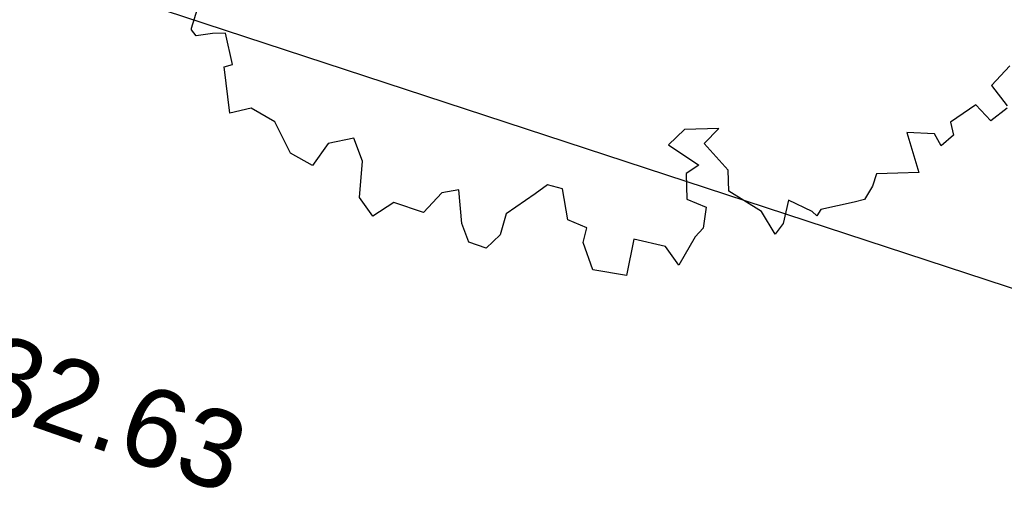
# Model space of a CAD drawing. Header units: metres. Extents: x -5203299 to 2078834, y 245743 to 5817682.
# Tile 778 of 1056: x 366527.39 to 366531.94, y 5814022.63 to 5814024.9. Entities that reach past the tile are written whole.
import ezdxf

# ---------------------------------------------------------------- set-up
doc = ezdxf.new("R2010")
doc.units = ezdxf.units.M
doc.header["$LTSCALE"] = 0.5
doc.layers.add('30 -34 Innenwände- 4 Türen_Fenster', color=7, linetype='Continuous', lineweight=15, true_color=0x9955ff)
doc.layers.add('99.04_Ausf Ketziner Str-S-Markierung-Hilfslinien', color=6, linetype='Continuous', lineweight=25, true_color=0xff00ff)
for name, color, linetype, lineweight in [('99.02_Vermesserplan-Höhe SWP', 7, 'Continuous', 18), ('CS_XREF_Straßenpl-Bäume', 7, 'Continuous', 25), ('Keine', 7, 'Continuous', 9)]:
    doc.layers.add(name, color=color, linetype=linetype, lineweight=lineweight)
doc.styles.add('Arial', font='arial.ttf')

# ---------------------------------------------------------------- blocks, each defined once
blk = doc.blocks.new('Gruppe-25')
at = {"layer": 'CS_XREF_Straßenpl-Bäume'}
for p, q in [((366528.1823, 5814024.8641), (366528.2154, 5814024.9728)), ((366528.1825, 5814024.8557), (366528.1823, 5814024.8641)), ((366528.2033, 5814024.8281), (366528.1825, 5814024.8557)), ((366528.2793, 5814024.8391), (366528.2033, 5814024.8281)), ((366528.3387, 5814024.8411), (366528.2793, 5814024.8391)), ((366528.372, 5814024.6952), (366528.3387, 5814024.8411)), ((366528.3327, 5814024.6853), (366528.372, 5814024.6952)), ((366528.3597, 5814024.4712), (366528.3327, 5814024.6853)), ((366531.9666, 5814024.6897), (366531.882, 5814024.5992)), ((366531.882, 5814024.5992), (366531.9531, 5814024.5054)), ((366531.8086, 5814024.509), (366531.6924, 5814024.4286)), ((366531.879, 5814024.435), (366531.8086, 5814024.509)), ((366528.458, 5814024.4944), (366528.3597, 5814024.4712)), ((366528.5677, 5814024.4302), (366528.458, 5814024.4944)), ((366531.9534, 5814024.4941), (366531.879, 5814024.435)), ((366528.6406, 5814024.2856), (366528.5677, 5814024.4302)), ((366531.6924, 5814024.4286), (366531.7058, 5814024.3697)), ((366530.4624, 5814024.3954), (366530.3884, 5814024.325)), ((366530.6207, 5814024.4008), (366530.4624, 5814024.3954)), ((366530.5523, 5814024.3306), (366530.6207, 5814024.4008)), ((366531.6178, 5814024.3752), (366531.4902, 5814024.3822)), ((366531.4902, 5814024.3822), (366531.5446, 5814024.1973)), ((366531.648, 5814024.3196), (366531.6178, 5814024.3752)), ((366531.7058, 5814024.3697), (366531.648, 5814024.3196)), ((366528.8145, 5814024.3311), (366528.7415, 5814024.2296)), ((366528.9326, 5814024.3549), (366528.8145, 5814024.3311)), ((366528.973, 5814024.2487), (366528.9326, 5814024.3549)), ((366530.3884, 5814024.325), (366530.5274, 5814024.2307)), ((366530.6641, 5814024.207), (366530.5523, 5814024.3306)), ((366528.7415, 5814024.2296), (366528.6406, 5814024.2856)), ((366528.9588, 5814024.0813), (366528.973, 5814024.2487)), ((366530.5274, 5814024.2307), (366530.4693, 5814024.192)), ((366530.4693, 5814024.192), (366530.4733, 5814024.0733)), ((366530.6673, 5814024.111), (366530.6641, 5814024.207)), ((366531.3496, 5814024.1907), (366531.3317, 5814024.1335)), ((366531.4485, 5814024.194), (366531.3496, 5814024.1907)), ((366531.5446, 5814024.1973), (366531.4485, 5814024.194)), ((366529.8286, 5814024.1391), (366529.7706, 5814024.0975)), ((366529.8971, 5814024.1216), (366529.8286, 5814024.1391)), ((366529.3402, 5814024.1028), (366529.2555, 5814024.0122)), ((366529.419, 5814024.1167), (366529.3402, 5814024.1028)), ((366529.4327, 5814023.9616), (366529.419, 5814024.1167)), ((366529.7706, 5814024.0975), (366529.6378, 5814024.0053)), ((366529.9218, 5814023.9782), (366529.8971, 5814024.1216)), ((366530.8177, 5814024.0171), (366530.6673, 5814024.111)), ((366531.3317, 5814024.1335), (366531.2941, 5814024.0728)), ((366529.0212, 5814023.9957), (366528.9588, 5814024.0813)), ((366529.1181, 5814024.0584), (366529.0212, 5814023.9957)), ((366529.2555, 5814024.0122), (366529.1181, 5814024.0584)), ((366530.4733, 5814024.0733), (366530.5623, 5814024.0367)), ((366530.9433, 5814024.0694), (366530.9186, 5814023.9611)), ((366531.0526, 5814024.0165), (366530.9433, 5814024.0694)), ((366531.2464, 5814024.0599), (366531.0919, 5814024.0264)), ((366531.2941, 5814024.0728), (366531.2464, 5814024.0599)), ((366529.6378, 5814024.0053), (366529.61, 5814023.9082)), ((366530.5623, 5814024.0367), (366530.5486, 5814023.94)), ((366530.8807, 5814023.9117), (366530.8177, 5814024.0171)), ((366531.0731, 5814023.9974), (366531.0526, 5814024.0165)), ((366531.0919, 5814024.0264), (366531.0731, 5814023.9974)), ((366529.464, 5814023.875), (366529.4327, 5814023.9616)), ((366530.0108, 5814023.9416), (366529.9218, 5814023.9782)), ((366530.9186, 5814023.9611), (366530.8807, 5814023.9117)), ((366529.9933, 5814023.8731), (366530.0108, 5814023.9416)), ((366530.5486, 5814023.94), (366530.5104, 5814023.8991)), ((366529.5442, 5814023.8466), (366529.464, 5814023.875)), ((366529.61, 5814023.9082), (366529.5442, 5814023.8466)), ((366530.0372, 5814023.7473), (366529.9933, 5814023.8731)), ((366530.2276, 5814023.8895), (366530.1937, 5814023.7215)), ((366530.3732, 5814023.8549), (366530.2276, 5814023.8895)), ((366530.5104, 5814023.8991), (366530.4355, 5814023.7693)), ((366530.4355, 5814023.7693), (366530.3732, 5814023.8549)), ((366530.1937, 5814023.7215), (366530.0372, 5814023.7473))]:
    blk.add_line(p, q, dxfattribs=at)
blk = doc.blocks.new('_25-01-10_187 KRA_CS_LP4_Außenanlagenplan (3D)')
at = {"layer": 'CS_XREF_Straßenpl-Bäume'}
blk.add_blockref('Gruppe-25', (0, 0), dxfattribs=at)
blk = doc.blocks.new('_23-07-06_Massenplan_TB_Weiterführende Schule (3D)')
at = {"layer": '99.04_Ausf Ketziner Str-S-Markierung-Hilfslinien', "flags": 128}
blk.add_lwpolyline([(-54.2591, -184.1968), (-129.6764, -159.4964), (-220.3479, -129.8, 0.015174), (-238.0046, -124.6048), (-239.7926, -124.1371, 0.009438), (-254.4634, -120.5945), (-254.4634, -120.5945, -0.009438), (-269.1482, -117.0485), (-269.1482, -117.0485), (-274.7037, -115.5954)], format="xyb", dxfattribs=at)
at = {"layer": '99.02_Vermesserplan-Höhe SWP', "color": 7, "insert": (-64.9293, -182.4517), "char_height": 0.36, "attachment_point": 2, "rotation": 340.8008, "line_spacing_factor": 0.251004, "style": 'Arial'}
blk.add_mtext('32.63', dxfattribs=at)

msp = doc.modelspace()

# ---------------------------------------------------------------- block references
at = {"layer": '30 -34 Innenwände- 4 Türen_Fenster', "color": 1}
msp.add_blockref('_25-01-10_187 KRA_CS_LP4_Außenanlagenplan (3D)', (0, 0), dxfattribs=at)

# ---------------------------------------------------------------- next in the draw order: block references
at = {"layer": 'Keine', "color": 1}
msp.add_blockref('_23-07-06_Massenplan_TB_Weiterführende Schule (3D)', (366592.8035, 5814205.7079), dxfattribs=at)

doc.saveas('drawing.dxf')
